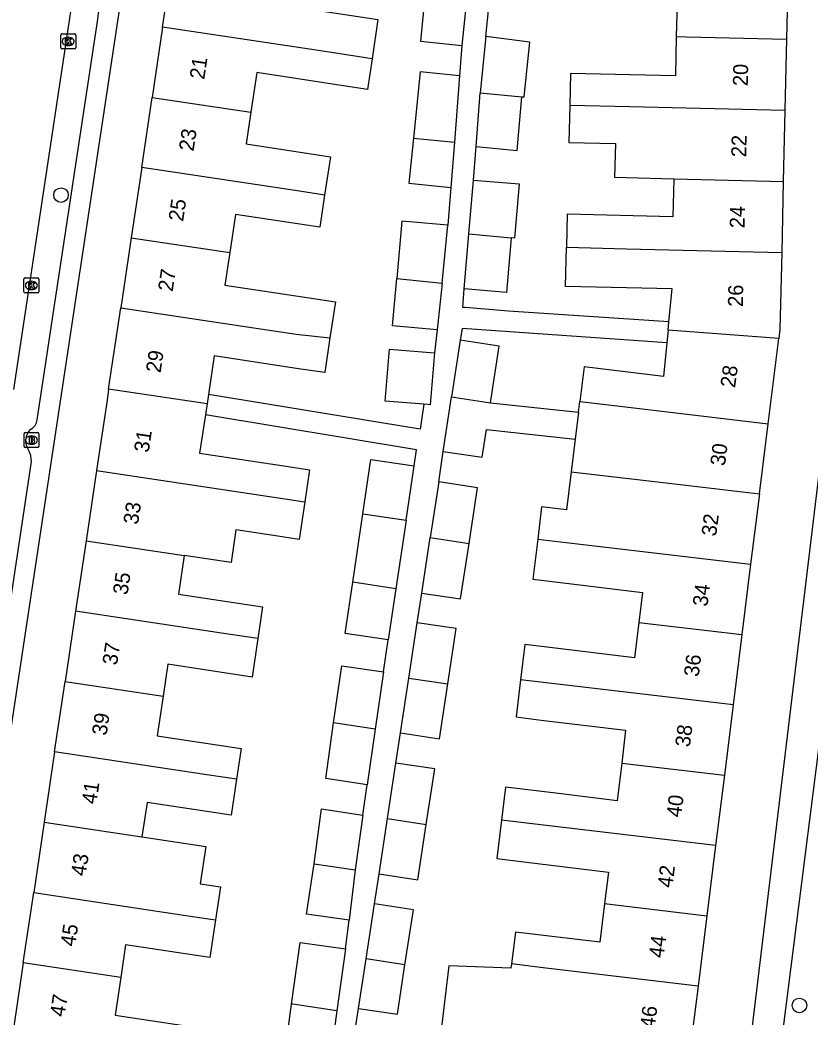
# Model space of a CAD drawing. Extents: x 162172 to 163187, y 382874 to 383684.
# Drawn here: x 163038.7 to 163091.6, y 383138.6 to 383205.4 of the extents above; entities that cross this region are included whole.
import ezdxf

# ---------------------------------------------------------------- set-up
doc = ezdxf.new("R2010")
doc.units = 0
for name, color, linetype in [('IMGEO_Boom', 7, 'Continuous'), ('IMGEO_Brandkraan', 7, 'Continuous'), ('IMGEO_Kolk', 7, 'Continuous'), ('IMGEO_Pand', 7, 'Continuous'), ('IMGEO_Pand_nummerreeks', 7, 'Continuous'), ('IMGEO_Rijbaan_lokaal_open', 7, 'Continuous'), ('IMGEO_Voetpad_open', 7, 'Continuous')]:
    doc.layers.add(name, color=color, linetype=linetype)

msp = doc.modelspace()

# ---------------------------------------------------------------- linework, layer by layer
at = {"layer": 'IMGEO_Boom'}
for centre in [(163041.421, 383193.635), (163090.862, 383139.364)]:
    msp.add_circle(centre, 0.489, dxfattribs=at)
at = {"layer": 'IMGEO_Brandkraan'}
for p, q in [((163038.945, 383176.802), (163038.945, 383177.654)), ((163039.02, 383177.728), (163039.872, 383177.728)), ((163039.433, 383177.508), (163039.458, 383177.508)), ((163039.946, 383177.654), (163039.946, 383176.802)), ((163039.456, 383176.948), (163039.431, 383176.948)), ((163039.872, 383176.728), (163039.02, 383176.728))]:
    msp.add_line(p, q, dxfattribs=at)
for points in [[(163038.945, 383176.802), (163038.945, 383177.654)], [(163039.02, 383177.728), (163039.872, 383177.728)], [(163039.946, 383177.654), (163039.946, 383176.802)], [(163039.293, 383177.428), (163039.293, 383177.028), (163039.506, 383177.028)], [(163039.524, 383177.428), (163039.293, 383177.428)], [(163039.472, 383177.347), (163039.418, 383177.347), (163039.418, 383177.271)], [(163039.418, 383177.271), (163039.471, 383177.271)], [(163039.48, 383177.195), (163039.418, 383177.195), (163039.418, 383177.114)], [(163039.418, 383177.114), (163039.48, 383177.114)], [(163039.872, 383176.728), (163039.02, 383176.728)]]:
    msp.add_lwpolyline(points, dxfattribs=at)
for centre, radius, start, end in [((163039.022, 383177.652), 0.0765, 91.55205, 178.44795), ((163039.022, 383177.652), 0.0765, 91.55205, 178.44795), ((163039.87, 383177.652), 0.0765, 1.55205, 88.44795), ((163039.87, 383177.652), 0.0765, 1.55205, 88.44795), ((163039.022, 383176.804), 0.0765, 181.55205, 268.44795), ((163039.022, 383176.804), 0.0765, 181.55205, 268.44795), ((163039.473, 383177.309), 0.0379, 267.82845, 90.93552), ((163039.481, 383177.154), 0.0404, 269.87594, 90.50774), ((163039.512, 383177.279), 0.251, 268.66757, 293.53466), ((163039.528, 383177.283), 0.145, 59.4692, 91.53667), ((163039.553, 383177.33), 0.0922, 285.51372, 58.15012), ((163039.558, 383177.138), 0.105, 301.31148, 78.98903), ((163039.87, 383176.804), 0.0765, 271.55205, 358.44795), ((163039.87, 383176.804), 0.0765, 271.55205, 358.44795)]:
    msp.add_arc(centre, radius, start, end, dxfattribs=at)
for centre, major_axis, ratio, start_param, end_param in [((163039.432, 383177.228), (-0.387, 0.002), 0.722429, 4.712389, 7.853982), ((163039.457, 383177.228), (-0.39, 0.002), 0.717154, 1.570796, 4.712389)]:
    msp.add_ellipse(centre, major_axis=major_axis, ratio=ratio, start_param=start_param, end_param=end_param, dxfattribs=at)
at = {"layer": 'IMGEO_Kolk'}
for p, q in [((163041.402, 383203.504), (163041.402, 383204.356)), ((163041.477, 383204.43), (163042.329, 383204.43)), ((163041.89, 383204.21), (163041.915, 383204.21)), ((163042.403, 383204.356), (163042.403, 383203.504)), ((163041.913, 383203.65), (163041.888, 383203.65)), ((163042.329, 383203.43), (163041.477, 383203.43)), ((163038.939, 383187.162), (163038.939, 383188.014)), ((163039.014, 383188.088), (163039.866, 383188.088)), ((163039.427, 383187.868), (163039.452, 383187.868)), ((163039.94, 383188.014), (163039.94, 383187.162)), ((163039.866, 383187.088), (163039.014, 383187.088)), ((163039.45, 383187.308), (163039.425, 383187.308))]:
    msp.add_line(p, q, dxfattribs=at)
for points in [[(163041.402, 383203.504), (163041.402, 383204.356)], [(163041.477, 383204.43), (163042.329, 383204.43)], [(163042.403, 383204.356), (163042.403, 383203.504)], [(163041.723, 383204.13), (163041.846, 383204.13), (163041.846, 383203.979), (163041.976, 383204.13), (163042.14, 383204.13), (163041.994, 383203.979), (163042.147, 383203.73), (163041.995, 383203.73), (163041.91, 383203.894), (163041.846, 383203.827), (163041.846, 383203.73), (163041.723, 383203.73), (163041.723, 383204.13)], [(163042.329, 383203.43), (163041.477, 383203.43)], [(163038.939, 383187.162), (163038.939, 383188.014)], [(163039.014, 383188.088), (163039.866, 383188.088)], [(163039.26, 383187.788), (163039.383, 383187.788), (163039.383, 383187.637), (163039.513, 383187.788), (163039.677, 383187.788), (163039.531, 383187.637), (163039.684, 383187.388), (163039.532, 383187.388), (163039.447, 383187.552), (163039.383, 383187.485), (163039.383, 383187.388), (163039.26, 383187.388), (163039.26, 383187.788)], [(163039.94, 383188.014), (163039.94, 383187.162)], [(163039.866, 383187.088), (163039.014, 383187.088)]]:
    msp.add_lwpolyline(points, dxfattribs=at)
for centre, start, end in [((163041.479, 383204.354), 91.55205, 178.44795), ((163041.479, 383204.354), 91.55205, 178.44795), ((163042.327, 383204.354), 1.55205, 88.44795), ((163042.327, 383204.354), 1.55205, 88.44795), ((163041.479, 383203.506), 181.55205, 268.44795), ((163041.479, 383203.506), 181.55205, 268.44795), ((163042.327, 383203.506), 271.55205, 358.44795), ((163042.327, 383203.506), 271.55205, 358.44795), ((163039.016, 383188.012), 91.55205, 178.44795), ((163039.016, 383188.012), 91.55205, 178.44795), ((163039.864, 383188.012), 1.55205, 88.44795), ((163039.864, 383188.012), 1.55205, 88.44795), ((163039.016, 383187.164), 181.55205, 268.44795), ((163039.016, 383187.164), 181.55205, 268.44795), ((163039.864, 383187.164), 271.55205, 358.44795), ((163039.864, 383187.164), 271.55205, 358.44795)]:
    msp.add_arc(centre, 0.0765, start, end, dxfattribs=at)
for centre, major_axis, ratio, start_param, end_param in [((163041.889, 383203.93), (-0.387, 0.002), 0.722429, 4.712389, 7.853982), ((163041.914, 383203.93), (-0.39, 0.002), 0.717154, 1.570796, 4.712389), ((163039.426, 383187.588), (-0.387, 0.002), 0.722429, 4.712389, 7.853982), ((163039.451, 383187.588), (-0.39, 0.002), 0.717154, 1.570796, 4.712389)]:
    msp.add_ellipse(centre, major_axis=major_axis, ratio=ratio, start_param=start_param, end_param=end_param, dxfattribs=at)
at = {"layer": 'IMGEO_Pand'}
for points in [[(163048.222, 383204.882), (163048.921, 383209.581)], [(163075.793, 383209.178), (163075.737, 383206.678), (163082.669, 383206.522), (163082.618, 383204.252)], [(163090.1, 383208.835), (163089.993, 383204.076)], [(163055.542, 383208.584), (163055.245, 383206.523), (163060.881, 383205.672), (163062.643, 383205.405), (163062.245, 383202.771)], [(163065.791, 383206.949), (163065.495, 383203.937), (163068.262, 383203.658)], [(163068.566, 383206.674), (163068.262, 383203.658)], [(163048.222, 383204.882), (163047.522, 383200.183)], [(163062.245, 383202.771), (163058.503, 383203.334), (163048.222, 383204.882)], [(163069.861, 383204.269), (163069.488, 383200.496)], [(163072.275, 383200.227), (163072.438, 383200.211), (163072.802, 383203.89), (163069.861, 383204.269)], [(163082.618, 383204.252), (163082.559, 383201.631), (163075.526, 383201.79), (163075.478, 383199.664)], [(163082.618, 383204.252), (163083.305, 383204.236), (163089.993, 383204.076)], [(163089.993, 383204.076), (163089.887, 383199.316)], [(163062.245, 383202.771), (163061.934, 383200.719), (163060.176, 383200.985), (163054.54, 383201.837), (163054.127, 383199.188)], [(163068.104, 383201.629), (163065.472, 383201.895), (163065.023, 383197.451)], [(163068.104, 383201.629), (163067.757, 383197.181)], [(163046.822, 383195.484), (163047.522, 383200.183)], [(163047.522, 383200.183), (163054.127, 383199.188)], [(163069.21, 383196.898), (163069.488, 383200.496)], [(163069.21, 383196.898), (163071.974, 383196.629), (163072.275, 383200.227)], [(163069.488, 383200.496), (163072.275, 383200.227)], [(163075.478, 383199.664), (163075.421, 383197.163), (163078.536, 383197.093), (163078.484, 383194.829), (163082.444, 383194.734)], [(163075.478, 383199.664), (163079.514, 383199.566), (163089.887, 383199.316)], [(163054.127, 383199.188), (163053.821, 383197.062), (163059.457, 383196.211), (163059.069, 383193.633)], [(163089.887, 383199.316), (163089.78, 383194.558)], [(163065.023, 383197.451), (163064.718, 383194.431), (163067.52, 383194.148)], [(163065.023, 383197.451), (163067.757, 383197.181)], [(163067.757, 383197.181), (163067.52, 383194.148)], [(163046.822, 383195.484), (163046.122, 383190.785)], [(163059.069, 383193.633), (163058.653, 383193.702), (163057.088, 383193.938), (163046.822, 383195.484)], [(163068.733, 383191.04), (163069.036, 383194.64)], [(163069.036, 383194.64), (163072.096, 383194.382), (163071.79, 383190.744), (163071.563, 383190.766)], [(163082.444, 383194.734), (163082.386, 383192.19), (163075.316, 383192.349), (163075.267, 383190.144)], [(163082.444, 383194.734), (163089.78, 383194.558)], [(163089.78, 383194.558), (163089.673, 383189.798)], [(163059.069, 383193.633), (163058.746, 383191.484), (163053.11, 383192.334), (163052.727, 383189.79)], [(163067.323, 383191.625), (163064.248, 383191.901), (163063.902, 383188.049)], [(163066.932, 383187.749), (163067.323, 383191.625)], [(163068.423, 383187.36), (163068.733, 383191.04)], [(163068.733, 383191.04), (163071.563, 383190.766)], [(163046.122, 383190.785), (163045.422, 383186.085)], [(163046.122, 383190.785), (163052.727, 383189.79)], [(163071.563, 383190.766), (163071.256, 383187.121), (163068.423, 383187.36)], [(163082.124, 383185.157), (163082.339, 383187.362), (163075.208, 383187.522), (163075.267, 383190.144)], [(163075.267, 383190.144), (163079.29, 383190.047), (163089.673, 383189.798)], [(163052.727, 383189.79), (163052.398, 383187.605), (163058.034, 383186.755), (163059.796, 383186.488), (163059.431, 383184.079)], [(163089.673, 383189.798), (163089.558, 383184.645), (163089.482, 383184.034)], [(163066.616, 383184.616), (163063.618, 383184.885), (163063.902, 383188.049)], [(163063.902, 383188.049), (163066.932, 383187.749)], [(163066.932, 383187.749), (163066.616, 383184.616)], [(163044.612, 383180.643), (163045.422, 383186.085)], [(163045.422, 383186.085), (163055.672, 383184.542), (163057.172, 383184.316), (163059.431, 383184.079)], [(163082.069, 383184.595), (163082.124, 383185.157)], [(163082.069, 383184.595), (163081.985, 383183.739)], [(163089.482, 383184.034), (163082.069, 383184.595)], [(163059.431, 383184.079), (163059.078, 383181.746), (163057.32, 383182.012), (163051.684, 383182.862), (163051.293, 383180.273)], [(163068.152, 383183.917), (163067.574, 383180.119)], [(163070.176, 383179.725), (163070.754, 383183.521), (163068.152, 383183.917)], [(163081.985, 383183.739), (163081.766, 383181.487), (163076.439, 383182.133), (163076.159, 383179.82)], [(163088.77, 383178.325), (163089.482, 383184.034)], [(163065.708, 383179.636), (163063.134, 383179.841), (163063.413, 383183.324), (163066.424, 383183.083)], [(163066.424, 383183.083), (163066.145, 383179.601), (163065.978, 383179.614), (163065.708, 383179.636)], [(163044.612, 383180.643), (163044.502, 383179.902), (163043.8, 383175.192)], [(163051.2, 383179.653), (163044.612, 383180.643)], [(163051.293, 383180.273), (163051.2, 383179.653)], [(163067.019, 383176.473), (163067.574, 383180.119)], [(163067.574, 383180.119), (163070.176, 383179.725)], [(163051.2, 383179.653), (163051.136, 383179.227), (163051.088, 383178.91)], [(163070.176, 383179.725), (163076.071, 383179.098)], [(163076.071, 383179.098), (163076.159, 383179.82)], [(163076.159, 383179.82), (163078.287, 383179.568), (163088.77, 383178.325)], [(163051.088, 383178.91), (163050.704, 383176.354), (163056.34, 383175.503), (163058.066, 383175.242), (163057.74, 383173.091)], [(163076.071, 383179.098), (163075.852, 383177.297)], [(163088.183, 383173.619), (163088.77, 383178.325)], [(163067.019, 383176.473), (163069.622, 383176.08), (163069.903, 383177.929), (163075.852, 383177.297)], [(163075.852, 383177.297), (163075.587, 383175.11)], [(163061.63, 383172.301), (163062.164, 383175.922), (163065.06, 383175.495)], [(163064.522, 383171.858), (163065.06, 383175.495)], [(163043.8, 383175.192), (163043.099, 383170.481)], [(163043.8, 383175.192), (163054.033, 383173.65), (163057.74, 383173.091)], [(163075.587, 383175.11), (163075.276, 383172.548), (163073.597, 383172.751), (163073.336, 383170.6)], [(163075.587, 383175.11), (163081.368, 383174.426), (163088.183, 383173.619)], [(163066.709, 383174.433), (163066.142, 383170.701)], [(163068.744, 383170.307), (163069.312, 383174.04), (163066.709, 383174.433)], [(163088.183, 383173.619), (163087.596, 383168.911)], [(163057.74, 383173.091), (163057.36, 383170.581), (163055.638, 383170.842), (163053.135, 383171.22), (163052.803, 383169.021), (163049.671, 383169.492)], [(163060.951, 383167.706), (163061.63, 383172.301)], [(163061.63, 383172.301), (163064.522, 383171.858)], [(163064.522, 383171.858), (163063.843, 383167.267)], [(163043.099, 383170.481), (163042.397, 383165.771)], [(163043.099, 383170.481), (163049.671, 383169.492)], [(163065.577, 383166.988), (163066.142, 383170.701)], [(163065.577, 383166.988), (163068.179, 383166.595), (163068.744, 383170.307)], [(163066.142, 383170.701), (163068.744, 383170.307)], [(163073.336, 383170.6), (163073.01, 383167.917), (163074.688, 383167.713), (163080.347, 383167.027), (163080.103, 383165.02)], [(163073.336, 383170.6), (163077.143, 383170.149), (163087.596, 383168.911)], [(163049.671, 383169.492), (163049.283, 383166.918), (163054.919, 383166.067), (163054.598, 383163.934)], [(163087.596, 383168.911), (163087.008, 383164.202)], [(163063.337, 383163.843), (163060.444, 383164.27), (163060.951, 383167.706)], [(163063.843, 383167.267), (163060.951, 383167.706)], [(163063.843, 383167.267), (163063.337, 383163.843)], [(163042.397, 383165.771), (163041.696, 383161.061)], [(163054.598, 383163.934), (163052.614, 383164.233), (163042.397, 383165.771)], [(163064.711, 383161.293), (163065.274, 383164.997)], [(163067.313, 383160.9), (163067.876, 383164.604), (163065.274, 383164.997)], [(163080.103, 383165.02), (163079.815, 383162.642), (163074.156, 383163.328), (163072.478, 383163.532), (163072.192, 383161.181)], [(163080.103, 383165.02), (163087.008, 383164.202)], [(163087.008, 383164.202), (163086.421, 383159.495)], [(163054.598, 383163.934), (163054.211, 383161.362), (163048.575, 383162.212), (163048.253, 383160.074)], [(163059.672, 383158.284), (163060.214, 383162.111), (163063.022, 383161.713)], [(163063.022, 383161.713), (163062.452, 383157.862)], [(163040.994, 383156.351), (163041.696, 383161.061)], [(163041.696, 383161.061), (163048.253, 383160.074)], [(163064.152, 383157.617), (163064.711, 383161.293)], [(163064.152, 383157.617), (163066.754, 383157.223), (163067.313, 383160.9)], [(163064.711, 383161.293), (163067.313, 383160.9)], [(163072.192, 383161.181), (163071.889, 383158.686), (163073.568, 383158.482), (163079.226, 383157.796), (163078.96, 383155.602)], [(163086.421, 383159.495), (163075.999, 383160.73), (163072.192, 383161.181)], [(163048.253, 383160.074), (163047.855, 383157.429), (163053.492, 383156.58), (163053.181, 383154.516)], [(163086.421, 383159.495), (163085.834, 383154.788)], [(163061.925, 383154.14), (163059.145, 383154.562), (163059.672, 383158.284)], [(163062.452, 383157.862), (163059.672, 383158.284)], [(163062.452, 383157.862), (163061.925, 383154.14)], [(163040.994, 383156.351), (163040.293, 383151.641)], [(163053.181, 383154.516), (163051.196, 383154.815), (163040.994, 383156.351)], [(163063.278, 383151.876), (163063.845, 383155.602)], [(163065.881, 383151.482), (163066.448, 383155.209), (163063.845, 383155.602)], [(163078.96, 383155.602), (163078.653, 383153.077), (163074.541, 383153.575), (163071.173, 383153.984), (163070.905, 383151.781)], [(163078.96, 383155.602), (163085.834, 383154.788)], [(163085.834, 383154.788), (163085.247, 383150.08)], [(163053.181, 383154.516), (163052.819, 383152.108), (163047.182, 383152.957), (163046.836, 383150.655)], [(163058.376, 383148.853), (163058.859, 383152.542), (163061.639, 383152.12)], [(163061.639, 383152.12), (163061.118, 383148.437)], [(163040.293, 383151.641), (163039.592, 383146.931)], [(163040.293, 383151.641), (163046.836, 383150.655)], [(163062.716, 383148.177), (163063.278, 383151.876)], [(163062.716, 383148.177), (163065.318, 383147.783), (163065.881, 383151.482)], [(163063.278, 383151.876), (163065.881, 383151.482)], [(163070.905, 383151.781), (163070.592, 383149.204), (163072.414, 383148.983), (163078.073, 383148.297), (163077.816, 383146.183)], [(163085.247, 383150.08), (163074.855, 383151.311), (163070.905, 383151.781)], [(163046.836, 383150.655), (163051.108, 383150.011), (163050.732, 383147.514), (163052.096, 383147.309), (163051.763, 383145.097)], [(163085.247, 383150.08), (163084.66, 383145.372)], [(163060.705, 383145.081), (163057.859, 383145.485), (163058.376, 383148.853)], [(163058.376, 383148.853), (163061.118, 383148.437)], [(163061.118, 383148.437), (163060.705, 383145.081)], [(163038.89, 383142.22), (163039.592, 383146.931)], [(163039.592, 383146.931), (163049.778, 383145.396), (163051.763, 383145.097)], [(163061.849, 383142.478), (163062.411, 383146.172)], [(163064.452, 383142.084), (163065.014, 383145.778), (163062.411, 383146.172)], [(163077.816, 383146.183), (163077.502, 383143.597), (163071.843, 383144.281), (163071.584, 383142.144)], [(163077.816, 383146.183), (163084.66, 383145.372)], [(163051.763, 383145.097), (163051.384, 383142.578), (163045.748, 383143.428), (163045.418, 383141.237)], [(163084.66, 383145.372), (163084.073, 383140.663)], [(163056.859, 383139.456), (163057.432, 383143.581), (163060.469, 383143.159)], [(163060.469, 383143.159), (163059.891, 383138.996)], [(163038.89, 383142.22), (163038.189, 383137.51)], [(163045.418, 383141.237), (163038.89, 383142.22)], [(163061.345, 383139.169), (163061.849, 383142.478)], [(163061.345, 383139.169), (163063.948, 383138.773), (163064.452, 383142.084)], [(163064.452, 383142.084), (163061.849, 383142.478)], [(163071.584, 383142.144), (163071.55, 383141.864), (163067.385, 383142.013), (163066.888, 383137.921), (163072.9, 383137.21), (163076.672, 383136.764)], [(163084.073, 383140.663), (163073.711, 383141.892), (163071.584, 383142.144)], [(163045.418, 383141.237), (163045.037, 383138.705), (163050.673, 383137.856), (163050.346, 383135.679)], [(163084.073, 383140.663), (163083.486, 383135.958)], [(163059.146, 383135.906), (163056.419, 383136.285), (163056.859, 383139.456)], [(163059.891, 383138.996), (163059.733, 383139.02), (163056.95, 383139.442), (163056.859, 383139.456)], [(163059.891, 383138.996), (163059.456, 383135.863), (163059.146, 383135.906)]]:
    msp.add_lwpolyline(points, dxfattribs=at)
at = {"layer": 'IMGEO_Rijbaan_lokaal_open'}
msp.add_lwpolyline([(163045.404, 383228.141), (163038.236, 383180.621)], dxfattribs=at)
at = {"layer": 'IMGEO_Voetpad_open'}
for points in [[(163034.477, 383133.054), (163037.149, 383151.861), (163051.971, 383250), (163052.367, 383252.624), (163054.379, 383252.317)], [(163087.724, 383121.555), (163095.316, 383181.353), (163095.484, 383182.761), (163095.609, 383184.173), (163095.692, 383185.588), (163095.92, 383195.958), (163097.108, 383249.999)], [(163085.594, 383120.406), (163085.639, 383120.779), (163093.359, 383184.774), (163094.727, 383246.322)], [(163039.831, 383178.595), (163043.855, 383205.271), (163043.952, 383205.949), (163044.164, 383207.298)], [(163069.861, 383204.269), (163070.055, 383206.233)], [(163068.262, 383203.658), (163068.104, 383201.629)], [(163069.036, 383194.64), (163069.21, 383196.898)], [(163067.52, 383194.148), (163067.323, 383191.625)], [(163082.124, 383185.157), (163071.378, 383185.859), (163068.485, 383186.103), (163068.318, 383186.117), (163068.423, 383187.36)], [(163066.616, 383184.616), (163066.424, 383183.083)], [(163081.985, 383183.739), (163068.273, 383184.71), (163068.152, 383183.917)], [(163065.708, 383179.636), (163065.462, 383177.968), (163051.293, 383180.273)], [(163065.06, 383175.495), (163065.219, 383176.568), (163051.088, 383178.91)], [(163066.709, 383174.433), (163067.019, 383176.473)], [(163037.165, 383160.75), (163039.44, 383175.791)], [(163065.274, 383164.997), (163065.577, 383166.988)], [(163063.022, 383161.713), (163063.337, 383163.843)], [(163063.845, 383155.602), (163064.152, 383157.617)], [(163061.639, 383152.12), (163061.925, 383154.14)], [(163062.411, 383146.172), (163062.716, 383148.177)], [(163060.469, 383143.159), (163060.705, 383145.081)], [(163060.978, 383136.891), (163061.345, 383139.169)]]:
    msp.add_lwpolyline(points, dxfattribs=at)
for centre, radius, start, end in [((163038.994, 383178.702), 0.844, 296.17733, 352.74732), ((163040.121, 383177.177), 1.076, 134.56882, 215.31016), ((163038.087, 383175.849), 1.354, 357.52528, 31.39263)]:
    msp.add_arc(centre, radius, start, end, dxfattribs=at)

# ---------------------------------------------------------------- texts
at = {"layer": 'IMGEO_Pand_nummerreeks'}
for s, rotation, p in [('21', 81.52984, (163051.011, 383201.343)), ('20', 88.71705, (163087.402, 383200.929)), ('23', 81.52984, (163050.294, 383196.533)), ('22', 88.71678, (163087.295, 383196.165)), ('25', 81.52984, (163049.595, 383191.834)), ('24', 88.71705, (163087.188, 383191.408)), ('27', 81.52984, (163048.895, 383187.135)), ('26', 88.71678, (163087.071, 383186.144)), ('29', 81.53189, (163048.085, 383181.693)), ('28', 82.27101, (163086.549, 383180.7)), ('31', 81.52984, (163047.29, 383176.358)), ('30', 82.8898, (163085.874, 383175.466)), ('33', 81.53189, (163046.572, 383171.536)), ('32', 82.89106, (163085.286, 383170.754)), ('35', 81.52984, (163045.871, 383166.826)), ('34', 82.89106, (163084.698, 383166.048)), ('37', 81.52984, (163045.169, 383162.116)), ('36', 82.89106, (163084.111, 383161.341)), ('39', 81.52984, (163044.468, 383157.406)), ('38', 82.89106, (163083.525, 383156.636)), ('41', 81.52984, (163043.783, 383152.807)), ('40', 82.89106, (163082.938, 383151.929)), ('43', 81.53189, (163043.065, 383147.986)), ('42', 82.89106, (163082.35, 383147.215)), ('45', 81.52983, (163042.363, 383143.275)), ('44', 82.89106, (163081.763, 383142.51)), ('47', 81.52984, (163041.662, 383138.565)), ('46', 82.8898, (163081.176, 383137.802))]:
    msp.add_text(s, height=1, rotation=rotation, dxfattribs=at).set_placement(p)

doc.saveas('drawing.dxf')
